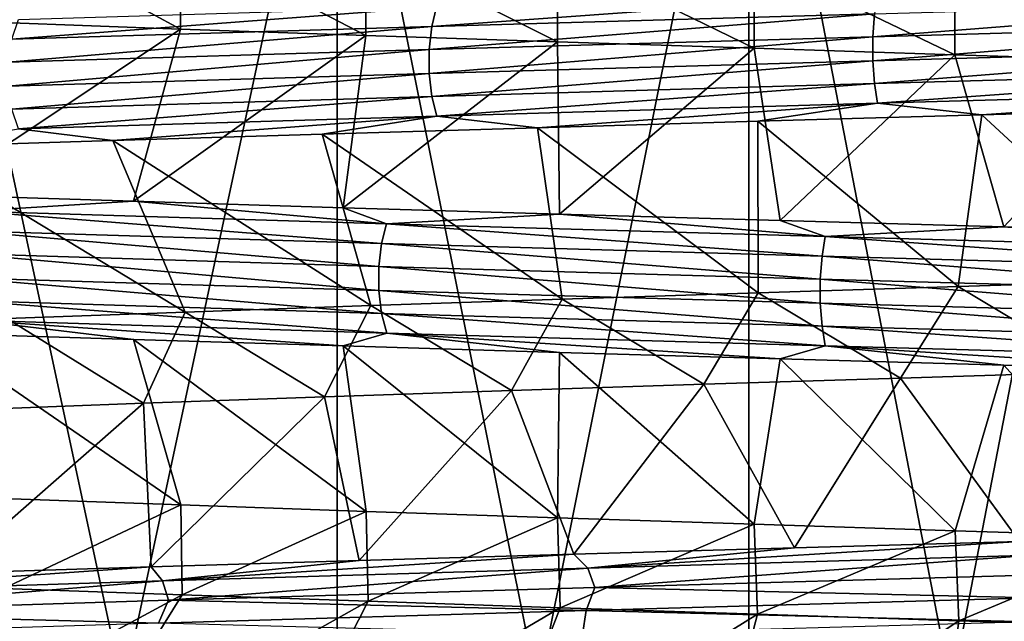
# Model space of a CAD drawing. Header units: metres. Extents: x -206 to 75, y -104 to 104.
# Tile 516 of 656: x -4.98 to -1.82, y -100.28 to -98.35. Entities that reach past the tile are written whole.
import ezdxf

# ---------------------------------------------------------------- set-up
doc = ezdxf.new("R2010")
doc.units = ezdxf.units.M
doc.layers.add('solid_01_1-CONSUMER_THERM_B_125288', color=7, linetype='CONTINUOUS')

msp = doc.modelspace()

# ---------------------------------------------------------------- linework, layer by layer
at = {"layer": 'solid_01_1-CONSUMER_THERM_B_125288'}
for points in [[(-1.320339, -97.033493, 9.5), (-1.320345, -103.966507, 9.5), (-2.639189, -103.866982, 9.5)], [(-2.639178, -97.133018, 9.5), (-1.320339, -97.033493, 9.5), (-2.639189, -103.866982, 9.5)], [(-2.639189, -97.133018, 39.5), (-1.320339, -103.966507, 39.5), (-1.320345, -97.033493, 39.5)], [(-3.959195, -97.296593, 39.5), (-2.639178, -103.866982, 39.5), (-2.639189, -97.133018, 39.5)], [(-2.639178, -97.133018, 9.5), (-2.639189, -103.866982, 9.5), (-3.959194, -103.703407, 9.5)], [(-3.95918, -97.296585, 9.5), (-2.639178, -97.133018, 9.5), (-3.959194, -103.703407, 9.5)], [(-2.639189, -97.133018, 39.5), (-2.639178, -103.866982, 39.5), (-1.320339, -103.966507, 39.5)], [(-3.95918, -97.296585, 9.5), (-3.959194, -103.703407, 9.5), (-5.284655, -103.478249, 9.5)], [(-5.28464, -97.521751, 9.5), (-3.95918, -97.296585, 9.5), (-5.284655, -103.478249, 9.5)], [(-5.284655, -97.521751, 39.5), (-3.95918, -103.703407, 39.5), (-3.959195, -97.296593, 39.5)], [(-3.959195, -97.296593, 39.5), (-3.95918, -103.703407, 39.5), (-2.639178, -103.866982, 39.5)], [(-5.284655, -97.521751, 39.5), (-5.284641, -103.478249, 39.5), (-3.95918, -103.703407, 39.5)], [(-4.460823, -98.381645, 16.339666), (-5.031698, -98.073235, 16.678745), (-5.031991, -98.360863, 16.678934)], [(-4.460823, -98.381645, 16.339666), (-4.46032, -98.093712, 16.339392), (-5.031698, -98.073235, 16.678745)], [(-3.866825, -98.402397, 16.042006), (-4.46032, -98.093712, 16.339392), (-4.460823, -98.381645, 16.339666)], [(-3.866825, -98.402397, 16.042006), (-3.866153, -98.114258, 16.041698), (-4.46032, -98.093712, 16.339392)], [(-3.253019, -98.423012, 15.787488), (-3.866153, -98.114258, 16.041698), (-3.866825, -98.402397, 16.042006)], [(-3.253019, -98.423012, 15.787488), (-3.252213, -98.134964, 15.787187), (-3.866153, -98.114258, 16.041698)], [(-2.62258, -98.443497, 15.57744), (-3.252213, -98.134964, 15.787187), (-3.253019, -98.423012, 15.787488)], [(-2.62258, -98.443497, 15.57744), (-2.621664, -98.155769, 15.577171), (-3.252213, -98.134964, 15.787187)], [(-1.978803, -98.464005, 15.412958), (-2.621664, -98.155769, 15.577171), (-2.62258, -98.443497, 15.57744)], [(-1.978803, -98.464005, 15.412958), (-1.977735, -98.176483, 15.412725), (-2.621664, -98.155769, 15.577171)], [(-1.325143, -98.484726, 15.294893), (-1.977735, -98.176483, 15.412725), (-1.978803, -98.464005, 15.412958)], [(-1.325143, -98.484726, 15.294893), (-1.323853, -98.196991, 15.294707), (-1.977735, -98.176483, 15.412725)], [(-2.226949, -98.269356, 34.661198), (-2.236568, -98.33255, 34.70509), (-3.655853, -98.373482, 34.286133)], [(-3.640131, -98.310295, 34.244049), (-2.226949, -98.269356, 34.661198), (-3.655853, -98.373482, 34.286133)], [(-0.77233, -98.291611, 34.918377), (-0.774136, -98.365234, 34.942726), (-2.241796, -98.406166, 34.728939)], [(-2.236568, -98.33255, 34.70509), (-0.77233, -98.291611, 34.918377), (-2.241796, -98.406166, 34.728939)], [(-3.640131, -98.310295, 34.244049), (-3.655853, -98.373482, 34.286133), (-5.002176, -98.414413, 33.671734)], [(-4.980665, -98.351227, 33.63229), (-3.640131, -98.310295, 34.244049), (-5.002176, -98.414413, 33.671734)], [(-4.460823, -98.381645, 16.339666), (-5.031991, -98.360863, 16.678934), (-5.260242, -98.913544, 15.597487)], [(-2.236568, -98.33255, 34.70509), (-2.241796, -98.406166, 34.728939), (-3.664399, -98.447105, 34.30901)], [(-3.655853, -98.373482, 34.286133), (-2.236568, -98.33255, 34.70509), (-3.664399, -98.447105, 34.30901)], [(-4.460823, -98.381645, 16.339666), (-5.260242, -98.913544, 15.597487), (-4.612065, -98.934219, 15.245308)], [(-3.655853, -98.373482, 34.286133), (-3.664399, -98.447105, 34.30901), (-5.013869, -98.488037, 33.693172)], [(-5.002176, -98.414413, 33.671734), (-3.655853, -98.373482, 34.286133), (-5.013869, -98.488037, 33.693172)], [(-3.866825, -98.402397, 16.042006), (-4.460823, -98.381645, 16.339666), (-4.612065, -98.934219, 15.245308)], [(-2.241796, -98.406166, 34.728939), (-0.774136, -98.365234, 34.942726), (-2.241784, -98.483131, 34.72887)], [(-0.774136, -98.365234, 34.942726), (-0.774133, -98.4422, 34.942657), (-2.241784, -98.483131, 34.72887)], [(-3.866825, -98.402397, 16.042006), (-4.612065, -98.934219, 15.245308), (-3.939429, -98.95488, 14.93967)], [(-3.253019, -98.423012, 15.787488), (-3.866825, -98.402397, 16.042006), (-3.939429, -98.95488, 14.93967)], [(-3.253019, -98.423012, 15.787488), (-3.939429, -98.95488, 14.93967), (-3.24652, -98.975471, 14.682576)], [(-3.664399, -98.447105, 34.30901), (-2.241796, -98.406166, 34.728939), (-3.664377, -98.524071, 34.308941)], [(-2.241796, -98.406166, 34.728939), (-2.241784, -98.483131, 34.72887), (-3.664377, -98.524071, 34.308941)], [(-2.62258, -98.443497, 15.57744), (-3.253019, -98.423012, 15.787488), (-3.24652, -98.975471, 14.682576)], [(-5.013869, -98.488037, 33.693172), (-3.664399, -98.447105, 34.30901), (-5.013838, -98.56501, 33.693108)], [(-3.664399, -98.447105, 34.30901), (-3.664377, -98.524071, 34.308941), (-5.013838, -98.56501, 33.693108)], [(-2.62258, -98.443497, 15.57744), (-3.24652, -98.975471, 14.682576), (-2.53926, -98.995979, 14.476111)], [(-1.978803, -98.464005, 15.412958), (-2.62258, -98.443497, 15.57744), (-2.53926, -98.995979, 14.476111)], [(-2.241784, -98.483131, 34.72887), (-0.774133, -98.4422, 34.942657), (-2.23653, -98.556725, 34.704895)], [(-0.774133, -98.4422, 34.942657), (-0.77232, -98.515785, 34.918179), (-2.23653, -98.556725, 34.704895)], [(-3.664377, -98.524071, 34.308941), (-2.241784, -98.483131, 34.72887), (-3.655789, -98.597664, 34.28595)], [(-2.241784, -98.483131, 34.72887), (-2.23653, -98.556725, 34.704895), (-3.655789, -98.597664, 34.28595)], [(-1.978803, -98.464005, 15.412958), (-2.53926, -98.995979, 14.476111), (-1.821886, -99.016472, 14.321214)], [(-1.325143, -98.484726, 15.294893), (-1.978803, -98.464005, 15.412958), (-1.821886, -99.016472, 14.321214)], [(-1.325143, -98.484726, 15.294893), (-1.821886, -99.016472, 14.321214), (-1.09329, -99.037102, 14.217616)], [(-2.23653, -98.556725, 34.704895), (-0.77232, -98.515785, 34.918179), (-2.226896, -98.619804, 34.660934)], [(-0.77232, -98.515785, 34.918179), (-0.768993, -98.578873, 34.873302), (-2.226896, -98.619804, 34.660934)], [(-5.013838, -98.56501, 33.693108), (-3.664377, -98.524071, 34.308941), (-5.002086, -98.638603, 33.671558)], [(-3.664377, -98.524071, 34.308941), (-3.655789, -98.597664, 34.28595), (-5.002086, -98.638603, 33.671558)], [(-3.655789, -98.597664, 34.28595), (-2.23653, -98.556725, 34.704895), (-3.640041, -98.660744, 34.243793)], [(-2.23653, -98.556725, 34.704895), (-2.226896, -98.619804, 34.660934), (-3.640041, -98.660744, 34.243793)], [(-2.226896, -98.619804, 34.660934), (-0.768993, -98.578873, 34.873302), (-1.892498, -98.656967, 34.665928)], [(-0.768993, -98.578873, 34.873302), (-1.165275, -98.636391, 34.774578), (-1.892498, -98.656967, 34.665928)], [(-5.002086, -98.638603, 33.671558), (-3.655789, -98.597664, 34.28595), (-4.98054, -98.701675, 33.632053)], [(-3.655789, -98.597664, 34.28595), (-3.640041, -98.660744, 34.243793), (-4.98054, -98.701675, 33.632053)], [(-3.640041, -98.660744, 34.243793), (-2.226896, -98.619804, 34.660934), (-3.316666, -98.69799, 34.293861)], [(-2.226896, -98.619804, 34.660934), (-2.609957, -98.677452, 34.505615), (-3.316666, -98.69799, 34.293861)], [(-2.226896, -98.619804, 34.660934), (-1.892498, -98.656967, 34.665928), (-2.609957, -98.677452, 34.505615)], [(-1.892498, -98.656967, 34.665928), (-1.165275, -98.636391, 34.774578), (-1.318544, -99.186554, 33.706055)], [(-4.98054, -98.701675, 33.632053), (-3.640041, -98.660744, 34.243793), (-4.678088, -98.739304, 33.721596)], [(-3.640041, -98.660744, 34.243793), (-4.007663, -98.718613, 34.031937), (-4.678088, -98.739304, 33.721596)], [(-3.640041, -98.660744, 34.243793), (-3.316666, -98.69799, 34.293861), (-4.007663, -98.718613, 34.031937)], [(-2.609957, -98.677452, 34.505615), (-1.892498, -98.656967, 34.665928), (-1.968398, -99.207069, 33.589302)], [(-1.892498, -98.656967, 34.665928), (-1.318544, -99.186554, 33.706055), (-1.968398, -99.207069, 33.589302)], [(-4.98054, -98.701675, 33.632053), (-4.678088, -98.739304, 33.721596), (-5.322234, -98.759926, 33.365692)], [(-4.007663, -98.718613, 34.031937), (-3.316666, -98.69799, 34.293861), (-3.237517, -99.247879, 33.218285)], [(-3.316666, -98.69799, 34.293861), (-2.609957, -98.677452, 34.505615), (-2.608849, -99.227425, 33.426582)], [(-3.316666, -98.69799, 34.293861), (-2.608849, -99.227425, 33.426582), (-3.237517, -99.247879, 33.218285)], [(-2.609957, -98.677452, 34.505615), (-1.968398, -99.207069, 33.589302), (-2.608849, -99.227425, 33.426582)], [(-5.322234, -98.759926, 33.365692), (-4.678088, -98.739304, 33.721596), (-4.446657, -99.289345, 32.668064)], [(-4.678088, -98.739304, 33.721596), (-4.007663, -98.718613, 34.031937), (-3.851594, -99.268539, 32.964939)], [(-4.678088, -98.739304, 33.721596), (-3.851594, -99.268539, 32.964939), (-4.446657, -99.289345, 32.668064)], [(-4.007663, -98.718613, 34.031937), (-3.237517, -99.247879, 33.218285), (-3.851594, -99.268539, 32.964939)], [(-5.322234, -98.759926, 33.365692), (-4.446657, -99.289345, 32.668064), (-5.01859, -99.310089, 32.32967)], [(-5.130683, -98.965263, 15.4512), (-4.612065, -98.934219, 15.245308), (-5.260242, -98.913544, 15.597487)], [(-3.800446, -99.006203, 14.817334), (-4.612065, -98.934219, 15.245308), (-5.130683, -98.965263, 15.4512)], [(-3.800446, -99.006203, 14.817334), (-3.939429, -98.95488, 14.93967), (-4.612065, -98.934219, 15.245308)], [(-3.800446, -99.006203, 14.817334), (-3.24652, -98.975471, 14.682576), (-3.939429, -98.95488, 14.93967)], [(-5.130683, -98.965263, 15.4512), (-5.152836, -99.028427, 15.412131), (-3.816855, -99.069359, 14.775528)], [(-3.800446, -99.006203, 14.817334), (-5.130683, -98.965263, 15.4512), (-3.816855, -99.069359, 14.775528)], [(-2.394366, -99.047134, 14.376905), (-3.24652, -98.975471, 14.682576), (-3.800446, -99.006203, 14.817334)], [(-2.394366, -99.047134, 14.376905), (-2.53926, -98.995979, 14.476111), (-3.24652, -98.975471, 14.682576)], [(-3.800446, -99.006203, 14.817334), (-3.816855, -99.069359, 14.775528), (-2.404704, -99.110291, 14.333199)], [(-2.394366, -99.047134, 14.376905), (-3.800446, -99.006203, 14.817334), (-2.404704, -99.110291, 14.333199)], [(-2.394366, -99.047134, 14.376905), (-1.821886, -99.016472, 14.321214), (-2.53926, -98.995979, 14.476111)], [(-0.940101, -99.088074, 14.140581), (-1.821886, -99.016472, 14.321214), (-2.394366, -99.047134, 14.376905)], [(-0.940101, -99.088074, 14.140581), (-1.09329, -99.037102, 14.217616), (-1.821886, -99.016472, 14.321214)], [(-5.152836, -99.028427, 15.412131), (-5.164885, -99.102066, 15.390879), (-3.82578, -99.142998, 14.752787)], [(-3.816855, -99.069359, 14.775528), (-5.152836, -99.028427, 15.412131), (-3.82578, -99.142998, 14.752787)], [(-2.394366, -99.047134, 14.376905), (-2.404704, -99.110291, 14.333199), (-0.94416, -99.15123, 14.095856)], [(-0.940101, -99.088074, 14.140581), (-2.394366, -99.047134, 14.376905), (-0.94416, -99.15123, 14.095856)], [(-3.816855, -99.069359, 14.775528), (-3.82578, -99.142998, 14.752787), (-2.410326, -99.183937, 14.309422)], [(-2.404704, -99.110291, 14.333199), (-3.816855, -99.069359, 14.775528), (-2.410326, -99.183937, 14.309422)], [(-5.164885, -99.102066, 15.390879), (-5.164847, -99.179054, 15.390939), (-3.825752, -99.219994, 14.752851)], [(-3.82578, -99.142998, 14.752787), (-5.164885, -99.102066, 15.390879), (-3.825752, -99.219994, 14.752851)], [(-2.404704, -99.110291, 14.333199), (-2.410326, -99.183937, 14.309422), (-0.946367, -99.224869, 14.071524)], [(-0.94416, -99.15123, 14.095856), (-2.404704, -99.110291, 14.333199), (-0.946367, -99.224869, 14.071524)], [(-3.82578, -99.142998, 14.752787), (-3.825752, -99.219994, 14.752851), (-2.410308, -99.260933, 14.309491)], [(-2.410326, -99.183937, 14.309422), (-3.82578, -99.142998, 14.752787), (-2.410308, -99.260933, 14.309491)], [(-5.164847, -99.179054, 15.390939), (-5.152732, -99.252663, 15.412303), (-3.816777, -99.293602, 14.775713)], [(-3.825752, -99.219994, 14.752851), (-5.164847, -99.179054, 15.390939), (-3.816777, -99.293602, 14.775713)], [(-1.968398, -99.207069, 33.589302), (-2.15349, -99.501045, 33.547237), (-2.608849, -99.227425, 33.426582)], [(-2.410326, -99.183937, 14.309422), (-2.410308, -99.260933, 14.309491), (-0.946358, -99.301865, 14.071594)], [(-0.946367, -99.224869, 14.071524), (-2.410326, -99.183937, 14.309422), (-0.946358, -99.301865, 14.071594)], [(-1.968398, -99.207069, 33.589302), (-1.511999, -99.480782, 33.676266), (-2.15349, -99.501045, 33.547237)], [(-1.318544, -99.186554, 33.706055), (-1.511999, -99.480782, 33.676266), (-1.968398, -99.207069, 33.589302)], [(-3.825752, -99.219994, 14.752851), (-3.816777, -99.293602, 14.775713), (-2.404653, -99.334541, 14.333393)], [(-2.410308, -99.260933, 14.309491), (-3.825752, -99.219994, 14.752851), (-2.404653, -99.334541, 14.333393)], [(-2.608849, -99.227425, 33.426582), (-2.784021, -99.521126, 33.373512), (-3.237517, -99.247879, 33.218285)], [(-2.608849, -99.227425, 33.426582), (-2.15349, -99.501045, 33.547237), (-2.784021, -99.521126, 33.373512)], [(-5.152732, -99.252663, 15.412303), (-5.130546, -99.315712, 15.451433), (-3.800344, -99.356644, 14.817583)], [(-3.816777, -99.293602, 14.775713), (-5.152732, -99.252663, 15.412303), (-3.800344, -99.356644, 14.817583)], [(-3.851594, -99.268539, 32.964939), (-3.999926, -99.561493, 32.895866), (-4.446657, -99.289345, 32.668064)], [(-3.851594, -99.268539, 32.964939), (-3.400419, -99.541191, 33.156048), (-3.999926, -99.561493, 32.895866)], [(-3.237517, -99.247879, 33.218285), (-3.400419, -99.541191, 33.156048), (-3.851594, -99.268539, 32.964939)], [(-3.237517, -99.247879, 33.218285), (-2.784021, -99.521126, 33.373512), (-3.400419, -99.541191, 33.156048)], [(-2.410308, -99.260933, 14.309491), (-2.404653, -99.334541, 14.333393), (-0.944137, -99.375481, 14.096055)], [(-0.946358, -99.301865, 14.071594), (-2.410308, -99.260933, 14.309491), (-0.944137, -99.375481, 14.096055)], [(-4.446657, -99.289345, 32.668064), (-4.580369, -99.582054, 32.593838), (-5.01859, -99.310089, 32.32967)], [(-4.446657, -99.289345, 32.668064), (-3.999926, -99.561493, 32.895866), (-4.580369, -99.582054, 32.593838)], [(-3.816777, -99.293602, 14.775713), (-3.800344, -99.356644, 14.817583), (-2.3943, -99.397583, 14.377167)], [(-2.404653, -99.334541, 14.333393), (-3.816777, -99.293602, 14.775713), (-2.3943, -99.397583, 14.377167)], [(-5.130546, -99.315712, 15.451433), (-5.260196, -99.356827, 15.59746), (-4.612034, -99.377357, 15.245291)], [(-5.01859, -99.310089, 32.32967), (-4.580369, -99.582054, 32.593838), (-5.139318, -99.602646, 32.250961)], [(-5.130546, -99.315712, 15.451433), (-4.612034, -99.377357, 15.245291), (-3.939409, -99.397972, 14.939661)], [(-3.800344, -99.356644, 14.817583), (-5.130546, -99.315712, 15.451433), (-3.939409, -99.397972, 14.939661)], [(-2.404653, -99.334541, 14.333393), (-2.3943, -99.397583, 14.377167), (-0.940072, -99.438515, 14.14085)], [(-0.944137, -99.375481, 14.096055), (-2.404653, -99.334541, 14.333393), (-0.940072, -99.438515, 14.14085)], [(-4.460373, -99.908043, 16.33942), (-4.612034, -99.377357, 15.245291), (-5.260196, -99.356827, 15.59746)], [(-5.031614, -99.887558, 16.678692), (-4.460373, -99.908043, 16.33942), (-5.260196, -99.356827, 15.59746)], [(-3.800344, -99.356644, 14.817583), (-3.939409, -99.397972, 14.939661), (-3.246493, -99.418655, 14.682569)], [(-3.800344, -99.356644, 14.817583), (-3.246493, -99.418655, 14.682569), (-2.539225, -99.439308, 14.476104)], [(-2.3943, -99.397583, 14.377167), (-3.800344, -99.356644, 14.817583), (-2.539225, -99.439308, 14.476104)], [(-3.866352, -99.928551, 16.04179), (-3.939409, -99.397972, 14.939661), (-4.612034, -99.377357, 15.245291)], [(-4.460373, -99.908043, 16.33942), (-3.866352, -99.928551, 16.04179), (-4.612034, -99.377357, 15.245291)], [(-3.252507, -99.949203, 15.787297), (-3.246493, -99.418655, 14.682569), (-3.939409, -99.397972, 14.939661)], [(-3.866352, -99.928551, 16.04179), (-3.252507, -99.949203, 15.787297), (-3.939409, -99.397972, 14.939661)], [(-2.3943, -99.397583, 14.377167), (-2.539225, -99.439308, 14.476104), (-1.821854, -99.459816, 14.321208)], [(-2.3943, -99.397583, 14.377167), (-1.821854, -99.459816, 14.321208), (-1.093276, -99.480301, 14.217614)], [(-0.940072, -99.438515, 14.14085), (-2.3943, -99.397583, 14.377167), (-1.093276, -99.480301, 14.217614)], [(-3.252507, -99.949203, 15.787297), (-2.622077, -99.969994, 15.577292), (-3.246493, -99.418655, 14.682569)], [(-2.622077, -99.969994, 15.577292), (-2.539225, -99.439308, 14.476104), (-3.246493, -99.418655, 14.682569)], [(-2.622077, -99.969994, 15.577292), (-1.978264, -99.990753, 15.41284), (-2.539225, -99.439308, 14.476104)], [(-1.978264, -99.990753, 15.41284), (-1.821854, -99.459816, 14.321208), (-2.539225, -99.439308, 14.476104)], [(-1.978264, -99.990753, 15.41284), (-1.324583, -100.011299, 15.294812), (-1.821854, -99.459816, 14.321208)], [(-1.324583, -100.011299, 15.294812), (-1.093276, -99.480301, 14.217614), (-1.821854, -99.459816, 14.321208)], [(-2.15349, -99.501045, 33.547237), (-1.511999, -99.480782, 33.676266), (-1.771167, -100.024773, 34.687119)], [(-3.400419, -99.541191, 33.156048), (-2.784021, -99.521126, 33.373512), (-3.200361, -100.065788, 34.332634)], [(-2.784021, -99.521126, 33.373512), (-2.492455, -100.045326, 34.535141), (-3.200361, -100.065788, 34.332634)], [(-2.784021, -99.521126, 33.373512), (-2.15349, -99.501045, 33.547237), (-2.492455, -100.045326, 34.535141)], [(-2.15349, -99.501045, 33.547237), (-1.771167, -100.024773, 34.687119), (-2.492455, -100.045326, 34.535141)], [(-3.999926, -99.561493, 32.895866), (-3.400419, -99.541191, 33.156048), (-3.888196, -100.086128, 34.081806)], [(-3.400419, -99.541191, 33.156048), (-3.200361, -100.065788, 34.332634), (-3.888196, -100.086128, 34.081806)], [(-4.580369, -99.582054, 32.593838), (-4.554897, -100.106552, 33.783367), (-5.201937, -100.127167, 33.436481)], [(-5.139318, -99.602646, 32.250961), (-4.580369, -99.582054, 32.593838), (-5.201937, -100.127167, 33.436481)], [(-4.580369, -99.582054, 32.593838), (-3.999926, -99.561493, 32.895866), (-4.554897, -100.106552, 33.783367)], [(-3.999926, -99.561493, 32.895866), (-3.888196, -100.086128, 34.081806), (-4.554897, -100.106552, 33.783367)], [(-5.031614, -99.887558, 16.678692), (-5.028908, -100.175591, 16.676952), (-4.460373, -99.908043, 16.33942)], [(-4.460373, -99.908043, 16.33942), (-5.028908, -100.175591, 16.676952), (-4.456041, -100.196007, 16.337053)], [(-4.460373, -99.908043, 16.33942), (-4.456041, -100.196007, 16.337053), (-3.866352, -99.928551, 16.04179)], [(-3.866352, -99.928551, 16.04179), (-4.456041, -100.196007, 16.337053), (-3.859984, -100.216637, 16.038881)], [(-3.866352, -99.928551, 16.04179), (-3.859984, -100.216637, 16.038881), (-3.252507, -99.949203, 15.787297)], [(-3.252507, -99.949203, 15.787297), (-3.859984, -100.216637, 16.038881), (-3.244257, -100.237541, 15.784222)], [(-3.252507, -99.949203, 15.787297), (-3.244257, -100.237541, 15.784222), (-2.622077, -99.969994, 15.577292)], [(-2.622077, -99.969994, 15.577292), (-3.244257, -100.237541, 15.784222), (-2.611788, -100.258492, 15.574275)], [(-2.622077, -99.969994, 15.577292), (-2.611788, -100.258492, 15.574275), (-1.978264, -99.990753, 15.41284)], [(-1.978264, -99.990753, 15.41284), (-2.611788, -100.258492, 15.574275), (-1.966131, -100.279274, 15.410208)], [(-1.978264, -99.990753, 15.41284), (-1.966131, -100.279274, 15.410208), (-1.324583, -100.011299, 15.294812)], [(-3.155473, -100.110352, 34.411663), (-2.492455, -100.045326, 34.535141), (-1.771167, -100.024773, 34.687119)], [(-3.155473, -100.110352, 34.411663), (-1.771167, -100.024773, 34.687119), (-1.728745, -100.069572, 34.756554)], [(-1.324583, -100.011299, 15.294812), (-1.966131, -100.279274, 15.410208), (-1.312426, -100.299767, 15.293071)], [(-3.155473, -100.110352, 34.411663), (-3.200361, -100.065788, 34.332634), (-2.492455, -100.045326, 34.535141)], [(-4.519059, -100.151123, 33.86948), (-4.554897, -100.106552, 33.783367), (-3.888196, -100.086128, 34.081806)], [(-4.519059, -100.151123, 33.86948), (-3.888196, -100.086128, 34.081806), (-3.200361, -100.065788, 34.332634)], [(-4.519059, -100.151123, 33.86948), (-3.200361, -100.065788, 34.332634), (-3.155473, -100.110352, 34.411663)], [(-3.155473, -100.110352, 34.411663), (-1.728745, -100.069572, 34.756554), (-3.133482, -100.172737, 34.465828)], [(-1.728745, -100.069572, 34.756554), (-1.704618, -100.132103, 34.806244), (-3.133482, -100.172737, 34.465828)], [(-5.792176, -100.191902, 33.139339), (-5.201937, -100.127167, 33.436481), (-4.554897, -100.106552, 33.783367)], [(-5.792176, -100.191902, 33.139339), (-4.554897, -100.106552, 33.783367), (-4.519059, -100.151123, 33.86948)], [(-4.519059, -100.151123, 33.86948), (-3.155473, -100.110352, 34.411663), (-4.500117, -100.213364, 33.928547)], [(-3.155473, -100.110352, 34.411663), (-3.133482, -100.172737, 34.465828), (-4.500117, -100.213364, 33.928547)], [(-5.792176, -100.191902, 33.139339), (-4.519059, -100.151123, 33.86948), (-5.777276, -100.25399, 33.203445)], [(-4.519059, -100.151123, 33.86948), (-4.500117, -100.213364, 33.928547), (-5.777276, -100.25399, 33.203445)], [(-1.726393, -100.206078, 34.827263), (-3.133482, -100.172737, 34.465828), (-1.704618, -100.132103, 34.806244)], [(-4.456041, -100.196007, 16.337053), (-5.028908, -100.175591, 16.676952), (-5.43305, -100.722382, 15.702088)], [(-3.16086, -100.246788, 34.482697), (-4.500117, -100.213364, 33.928547), (-3.133482, -100.172737, 34.465828)], [(-1.726393, -100.206078, 34.827263), (-3.16086, -100.246788, 34.482697), (-3.133482, -100.172737, 34.465828)], [(-4.532287, -100.287498, 33.940086), (-5.777276, -100.25399, 33.203445), (-4.500117, -100.213364, 33.928547)], [(-4.456041, -100.196007, 16.337053), (-5.43305, -100.722382, 15.702088), (-4.796184, -100.742737, 15.338955)], [(-3.859984, -100.216637, 16.038881), (-4.456041, -100.196007, 16.337053), (-4.796184, -100.742737, 15.338955)], [(-3.859984, -100.216637, 16.038881), (-4.796184, -100.742737, 15.338955), (-4.137498, -100.763092, 15.02317)], [(-3.16086, -100.246788, 34.482697), (-4.532287, -100.287498, 33.940086), (-4.500117, -100.213364, 33.928547)], [(-3.244257, -100.237541, 15.784222), (-3.859984, -100.216637, 16.038881), (-4.137498, -100.763092, 15.02317)], [(-1.737245, -100.283188, 34.825363), (-3.16086, -100.246788, 34.482697), (-1.726393, -100.206078, 34.827263)], [(-4.532287, -100.287498, 33.940086), (-5.81325, -100.328209, 33.208683), (-5.777276, -100.25399, 33.203445)], [(-3.173088, -100.323952, 34.478752), (-4.532287, -100.287498, 33.940086), (-3.16086, -100.246788, 34.482697)], [(-3.244257, -100.237541, 15.784222), (-4.137498, -100.763092, 15.02317), (-3.455431, -100.783653, 14.7541)], [(-2.611788, -100.258492, 15.574275), (-3.244257, -100.237541, 15.784222), (-3.455431, -100.783653, 14.7541)], [(-1.737245, -100.283188, 34.825363), (-3.173088, -100.323952, 34.478752), (-3.16086, -100.246788, 34.482697)], [(-2.611788, -100.258492, 15.574275), (-3.455431, -100.783653, 14.7541), (-2.753216, -100.804337, 14.533257)], [(-1.966131, -100.279274, 15.410208), (-2.611788, -100.258492, 15.574275), (-2.753216, -100.804337, 14.533257)], [(-1.966131, -100.279274, 15.410208), (-2.753216, -100.804337, 14.533257), (-2.036244, -100.824974, 14.362545)], [(-1.312426, -100.299767, 15.293071), (-1.966131, -100.279274, 15.410208), (-2.036244, -100.824974, 14.362545)]]:
    msp.add_3dface(points, dxfattribs=at)

doc.saveas('drawing.dxf')
